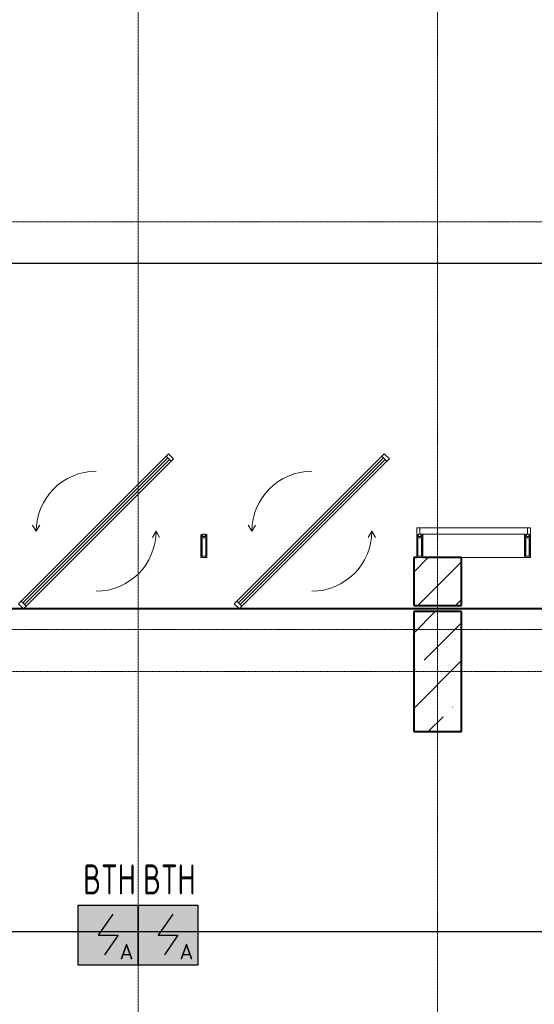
# Model space of a CAD drawing. Header units: millimetres. Extents: x -135639 to 224623, y -383017 to -59102.
# Tile 437 of 494: x 91625 to 95920, y -136046 to -127836. Entities that reach past the tile are written whole.
import ezdxf
from ezdxf.enums import TextEntityAlignment as Align

# ---------------------------------------------------------------- set-up
doc = ezdxf.new("R2010")
doc.units = ezdxf.units.MM
for name, pattern in [('CONTINOUS', [0]), ('Линия сетки', [25, 20, -2.5, 0, -2.5]), ('Штрих_3_1_5_', [4.5, 3, -1.5]), ('Штриховая_ш3 п1_5', [4.5, 3, -1.5])]:
    doc.linetypes.add(name, pattern=pattern)
doc.layers.add('A-010-M_ROOM_SEPARATION', color=4, linetype='Штриховая_ш3 п1_5', lineweight=40, true_color=0x00ffff)
for name, color, linetype, lineweight in [('A-214-M_CURT_WALL', 7, 'Continuous', 18), ('A-215-M_CURT_PANEL', 7, 'Continuous', 18), ('A-314-M_WINDO_GLASS', 7, 'Continuous', 30), ('A-314-M_WINDOW', 7, 'Continuous', 18), ('A-314-M_WINDOW_FRM', 7, 'Continuous', 30), ('S-280-M_COLUMN', 7, 'Continuous', 18), ('Z-030-M_GRID', 7, 'Continuous', 9), ('Z-060-M_DETAIL', 7, 'Continuous', 18), ('ПС', 7, 'Continuous', 40), ('СС-011-ПОЖ-СИГНАЛИЗАЦИЯ', 1, 'Continuous', 30)]:
    doc.layers.add(name, color=color, linetype=linetype, lineweight=lineweight)
doc.styles.add('1111', font='isocpeur.ttf')

# ---------------------------------------------------------------- blocks, each defined once
blk = doc.blocks.new('135_SLK_GD_AR_rvt-1-B1_-7_650_')
at = {"layer": 'A-010-M_ROOM_SEPARATION', "color": 131, "linetype": 'Штрих_3_1_5_', "true_color": 0xaaffff}
for p, q in [((97050, 60075), (99793.4, 60075)), ((99797.4, 60075), (101593.4, 60075)), ((101597.4, 60075), (104293.4, 60075))]:
    blk.add_line(p, q, dxfattribs=at)
blk = doc.blocks.new('Бетон-Прямоугольная-Колонна - CLM_Подземные этажи_В40-400х1000-V169-B1_-7_650_')
at = {"layer": 'S-280-M_COLUMN', "lineweight": 9, "true_color": 0xaaaaaa}
h = blk.add_hatch(dxfattribs=at)
h.set_pattern_fill('FP_53', color=253, style=0, pattern_type=2)
h.set_pattern_definition([(45, (-103250, -59550), (-314.309, 314.309), []), (45, (-102935.7, -59550), (-314.309, 314.309), [555.625, -111.125, 3.353, -107.772])])
h.paths.add_polyline_path([(-200, -500), (200, -500), (200, 500), (-200, 500)])
at = {"layer": 'S-280-M_COLUMN', "color": 253, "lineweight": 40, "true_color": 0xaaaaaa}
for p, q in [((200, 500), (-200, 500)), ((-200, 500), (-200, -500)), ((200, -500), (200, 500)), ((-200, -500), (200, -500))]:
    blk.add_line(p, q, dxfattribs=at)
blk = doc.blocks.new('135_SLK_GD_KR_rvt-1-B1_-7_650_')
at = {"layer": 'S-280-M_COLUMN', "color": 253, "lineweight": 18, "true_color": 0xaaaaaa}
blk.add_blockref('Бетон-Прямоугольная-Колонна - CLM_Подземные этажи_В40-400х1000-V169-B1_-7_650_', (103250, 59550), dxfattribs=at)
blk = doc.blocks.new('Бетон-Прямоугольная-Колонна - CLM_Подземные этажи_В60-400х400-1761932-B1_-7_650_')
at = {"layer": 'S-280-M_COLUMN', "lineweight": 9, "true_color": 0xaaaaaa}
h = blk.add_hatch(dxfattribs=at)
h.set_pattern_fill('FP_189', color=253, style=0, pattern_type=2)
h.set_pattern_definition([(45, (-103250, -60300), (-314.309, 314.309), []), (45, (-102935.7, -60300), (-314.309, 314.309), [555.625, -111.125, 3.353, -107.772])])
h.paths.add_polyline_path([(200, -200), (200, 200), (-200, 200), (-200, -200), (94.6, -200)])
at = {"layer": 'S-280-M_COLUMN', "color": 253, "lineweight": 40, "true_color": 0xaaaaaa}
for p, q in [((-175, 200), (-200, 200)), ((-200, 200), (-200, -200)), ((200, 200), (-125, 200)), ((200, -200), (200, 200)), ((-200, -200), (200, -200))]:
    blk.add_line(p, q, dxfattribs=at)
blk = doc.blocks.new('135_SLK_K1-2-3_KR_rvt-1-B1_-7_650_')
at = {"layer": 'S-280-M_COLUMN', "color": 253, "lineweight": 18, "true_color": 0xaaaaaa}
blk.add_blockref('Бетон-Прямоугольная-Колонна - CLM_Подземные этажи_В60-400х400-1761932-B1_-7_650_', (103250, 60300), dxfattribs=at)
blk = doc.blocks.new('Rectangular Mullion - 50Wx250H-3927046-B1_-7_650_')
at = {"layer": 'Z-060-M_DETAIL', "color": 253, "lineweight": 5, "true_color": 0xaaaaaa}
for p, q in [((0, 250), (-25, 250)), ((-25, 250), (-25, 237.3)), ((-25, 65.2), (-25, 250)), ((-25, 250), (0, 250)), ((25, 250), (0, 250)), ((25, 250), (0, 250)), ((25, 237.3), (25, 250)), ((25, 65.2), (25, 250)), ((-23, 237.3), (0, 237.3)), ((-23, 237.3), (0, 237.3)), ((-23, 237.3), (-23, 73.6)), ((0, 237.3), (-14.9, 237.3)), ((-14.9, 237.3), (-14.9, 84)), ((-14.9, 84), (-14.9, 237.3)), ((14.9, 237.3), (0, 237.3)), ((0, 237.3), (23, 237.3)), ((23, 237.3), (0, 237.3)), ((14.9, 84), (14.9, 237.3)), ((14.9, 84), (14.9, 237.3)), ((23, 237.3), (23, 73.6)), ((0, 84), (-23, 84)), ((-23, 84), (-23, 73.6)), ((0, 84), (-23, 84)), ((-14.9, 84), (0, 84)), ((0, 84), (14.9, 84)), ((23, 84), (0, 84)), ((0, 84), (0, 73.6)), ((0, 84), (23, 84)), ((0, 73.6), (0, 84)), ((23, 73.6), (23, 84)), ((-25, 73.6), (-25, 65.2)), ((-25, 65.2), (-25, 60.2)), ((-10, 65.2), (-25, 65.2)), ((-25, 65.2), (-25, 60.2)), ((-25, 65.2), (-10, 65.2)), ((-10, 65.2), (-25, 65.2)), ((-23, 73.6), (0, 73.6)), ((0, 73.6), (-23, 73.6)), ((-0.5, 73.6), (-23, 73.6)), ((-10, 55), (-14, 55)), ((-14, 55), (-10, 55)), ((-10, 55), (-10, 65.2)), ((-10, 65.2), (-10, 55)), ((-10, 55), (-10, 65.2)), ((-10, 55), (0, 55)), ((0, 55), (-10, 55)), ((0, 73.6), (23, 73.6)), ((23, 73.6), (0, 73.6)), ((0, 55), (10, 55)), ((0, 55), (10, 55)), ((0.5, 73.6), (23, 73.6)), ((10, 65.2), (10, 55)), ((25, 65.2), (10, 65.2)), ((10, 55), (10, 65.2)), ((10, 65.2), (25, 65.2)), ((10, 65.2), (25, 65.2)), ((10, 55), (10, 65.2)), ((10, 55), (14, 55)), ((10, 55), (14, 55)), ((25, 65.2), (25, 73.6)), ((25, 65.2), (25, 60.2)), ((25, 60.2), (25, 65.2))]:
    blk.add_line(p, q, dxfattribs=at)
for centre, start, end in [((-14, 69.1), 218.97226, 270), ((-14, 69.1), 218.97226, 270), ((-14, 69.1), 218.97226, 270), ((14, 69.1), 270, 321.02774), ((14, 69.1), 270, 321.02774), ((14, 69.1), 270, 321.02774)]:
    blk.add_arc(centre, 14.1, start, end, dxfattribs=at)
blk = doc.blocks.new('Rectangular Mullion - R_InvisibleFrame_50Wx250H-6389630-B1_-7_650_')
at = {"layer": 'A-214-M_CURT_WALL', "color": 253, "lineweight": 5, "true_color": 0xaaaaaa}
for p, q in [((-25, 73.6), (-25, 237.3)), ((25, 237.3), (25, 73.6))]:
    blk.add_line(p, q, dxfattribs=at)
blk = doc.blocks.new('System Panel - A_PAN_Glass-6437751-B1_-7_650_')
at = {"layer": 'A-215-M_CURT_PANEL', "color": 253, "lineweight": 5, "true_color": 0xaaaaaa}
for p, q in [((450, 0), (-450, 0)), ((-450, 0), (-450, -55)), ((-436, -55), (436, -55)), ((450, -55), (450, 0))]:
    blk.add_line(p, q, dxfattribs=at)
blk = doc.blocks.new('A_PAN_ALU_Rotation - A_PAN_ALU_Rotation-6390228-B1_-7_650_')
at = {"layer": 'A-314-M_WINDO_GLASS', "color": 253, "lineweight": 5, "true_color": 0xaaaaaa}
for p, q in [((-611.6, -627.5), (597.5, 581.6)), ((611.6, 567.5), (-597.5, -641.6))]:
    blk.add_line(p, q, dxfattribs=at)
at = {"layer": 'A-314-M_WINDOW', "color": 253, "lineweight": 5, "true_color": 0xaaaaaa}
for p, q in [((583.4, 595.8), (-625.8, -613.4)), ((597.5, 581.6), (-611.6, -627.5)), ((-597.5, -641.6), (611.6, 567.5)), ((625.8, 553.4), (-583.4, -655.8))]:
    blk.add_line(p, q, dxfattribs=at)
at = {"layer": 'A-314-M_WINDOW_FRM', "color": 253, "lineweight": 5, "true_color": 0xaaaaaa}
for p, q in [((604.6, 617), (583.4, 595.8)), ((583.4, 595.8), (625.8, 553.4)), ((647, 574.6), (604.6, 617)), ((625.8, 553.4), (647, 574.6)), ((-500, -30), (-530, 22)), ((-500, -30), (-470, 22)), ((500, -30), (470, -82)), ((500, -30), (530, -82)), ((-625.8, -613.4), (-647, -634.6)), ((-647, -634.6), (-604.6, -677)), ((-583.4, -655.8), (-625.8, -613.4)), ((-604.6, -677), (-583.4, -655.8))]:
    blk.add_line(p, q, dxfattribs=at)
for start, end in [(90, 180), (270, 360)]:
    blk.add_arc((0, -30), 500, start, end, dxfattribs=at)
blk = doc.blocks.new('Rectangular Mullion - R_InvisibleFrame_50Wx250H-6389631-B1_-7_650_')
at = {"layer": 'A-214-M_CURT_WALL', "color": 253, "lineweight": 5, "true_color": 0xaaaaaa}
for p, q in [((-25, 73.6), (-25, 237.3)), ((25, 237.3), (25, 73.6))]:
    blk.add_line(p, q, dxfattribs=at)
blk = doc.blocks.new('A_PAN_ALU_Rotation - A_PAN_ALU_Rotation-6390234-B1_-7_650_')
at = {"layer": 'A-314-M_WINDO_GLASS', "color": 253, "lineweight": 5, "true_color": 0xaaaaaa}
for p, q in [((-611.6, -627.5), (597.5, 581.6)), ((611.6, 567.5), (-597.5, -641.6))]:
    blk.add_line(p, q, dxfattribs=at)
at = {"layer": 'A-314-M_WINDOW', "color": 253, "lineweight": 5, "true_color": 0xaaaaaa}
for p, q in [((583.4, 595.8), (-625.8, -613.4)), ((597.5, 581.6), (-611.6, -627.5)), ((-597.5, -641.6), (611.6, 567.5)), ((625.8, 553.4), (-583.4, -655.8))]:
    blk.add_line(p, q, dxfattribs=at)
at = {"layer": 'A-314-M_WINDOW_FRM', "color": 253, "lineweight": 5, "true_color": 0xaaaaaa}
for p, q in [((604.6, 617), (583.4, 595.8)), ((583.4, 595.8), (625.8, 553.4)), ((647, 574.6), (604.6, 617)), ((625.8, 553.4), (647, 574.6)), ((-500, -30), (-530, 22)), ((-500, -30), (-470, 22)), ((500, -30), (470, -82)), ((500, -30), (530, -82)), ((-625.8, -613.4), (-647, -634.6)), ((-647, -634.6), (-604.6, -677)), ((-583.4, -655.8), (-625.8, -613.4)), ((-604.6, -677), (-583.4, -655.8))]:
    blk.add_line(p, q, dxfattribs=at)
for start, end in [(90, 180), (270, 360)]:
    blk.add_arc((0, -30), 500, start, end, dxfattribs=at)
blk = doc.blocks.new('Rectangular Mullion - R_StandardFrame_50Wx250H-5491494-B1_-7_650_')
at = {"layer": 'A-214-M_CURT_WALL', "color": 253, "lineweight": 5, "true_color": 0xaaaaaa}
for p, q in [((103075, 60695), (103075, 60750)), ((103100, 60750), (103075, 60750)), ((104025, 60750), (104000, 60750)), ((104025, 60750), (104025, 60695)), ((103975, 60500), (103450, 60500))]:
    blk.add_line(p, q, dxfattribs=at)
blk = doc.blocks.new('135_SLK_K3_AR_FCD_rvt-1-B1_-7_650_')
at = {"layer": 'A-214-M_CURT_WALL', "color": 253, "lineweight": 5, "true_color": 0xaaaaaa, "extrusion": (0, 0, -1), "rotation": 180}
for name, p in [('Rectangular Mullion - 50Wx250H-3927046-B1_-7_650_', (-101300, 60750)), ('Rectangular Mullion - R_InvisibleFrame_50Wx250H-6389631-B1_-7_650_', (-101300, 60750)), ('Rectangular Mullion - 50Wx250H-3927046-B1_-7_650_', (-103100, 60750)), ('Rectangular Mullion - R_InvisibleFrame_50Wx250H-6389630-B1_-7_650_', (-103100, 60750)), ('Rectangular Mullion - 50Wx250H-3927046-B1_-7_650_', (-104000, 60750)), ('Rectangular Mullion - R_InvisibleFrame_50Wx250H-6389630-B1_-7_650_', (-104000, 60750))]:
    blk.add_blockref(name, p, dxfattribs=at)
at = {"layer": 'A-214-M_CURT_WALL', "color": 253, "lineweight": 5, "true_color": 0xaaaaaa}
blk.add_blockref('Rectangular Mullion - R_StandardFrame_50Wx250H-5491494-B1_-7_650_', (0, 0), dxfattribs=at)
at = {"layer": 'A-215-M_CURT_PANEL', "color": 253, "lineweight": 5, "true_color": 0xaaaaaa}
for name, p in [('A_PAN_ALU_Rotation - A_PAN_ALU_Rotation-6390234-B1_-7_650_', (100400, 60750)), ('A_PAN_ALU_Rotation - A_PAN_ALU_Rotation-6390228-B1_-7_650_', (102200, 60750)), ('System Panel - A_PAN_Glass-6437751-B1_-7_650_', (103550, 60750))]:
    blk.add_blockref(name, p, dxfattribs=at)
blk = doc.blocks.new('-1 эт')
at = {"layer": 'Z-030-M_GRID', "color": 253, "linetype": 'Линия сетки', "true_color": 0xaaaaaa}
for p, q in [((100750, -19695), (100750, 133719.9)), ((103250, -19701.1), (103250, 133719.9)), ((155947.8, 63300), (-3682, 63300)), ((154678, 59900), (-3681.8, 59900)), ((155950.9, 59550), (-3681.7, 59550))]:
    blk.add_line(p, q, dxfattribs=at)
at = {"lineweight": 5}
for name in ['135_SLK_GD_KR_rvt-1-B1_-7_650_', '135_SLK_GD_AR_rvt-1-B1_-7_650_', '135_SLK_K1-2-3_KR_rvt-1-B1_-7_650_', '135_SLK_K3_AR_FCD_rvt-1-B1_-7_650_']:
    blk.add_blockref(name, (0, 0), dxfattribs=at)
blk = doc.blocks.new('*U4706')
at = {"lineweight": 35, "true_color": 0xffffff}
h = blk.add_hatch(color=7, dxfattribs=at)
h.dxf.hatch_style = 1
h.paths.add_polyline_path([(0, 499.6), (0, 0), (499.6, 0), (499.6, 499.6)])
at = {"color": 1, "linetype": 'ByBlock', "lineweight": -2}
for p, q in [((289.5, 426.3), (166.9, 249.8)), ((166.9, 249.8), (332.7, 249.8)), ((332.7, 249.8), (219.3, 86.3))]:
    blk.add_line(p, q, dxfattribs=at)
at = {"color": 1, "linetype": 'ByBlock', "lineweight": -2, "ltscale": 0.1}
blk.add_lwpolyline([(0, 499.6), (499.6, 499.6), (499.6, 0), (0, 0)], close=True, dxfattribs=at)
at = {"color": 1, "linetype": 'ByBlock', "lineweight": -2, "ltscale": 1000, "style": '1111'}
blk.add_text('A', height=128.1, dxfattribs=at).set_placement((403.4, 49.2), align=Align.CENTER)
at = {"color": 0, "linetype": 'ByBlock', "lineweight": -2, "style": '1111'}
blk.add_attdef('INDEX', (-63.3, -234.7), '', height=125, dxfattribs=at)
at = {"color": 0, "linetype": 'ByBlock', "lineweight": -2, "style": '1111', "flags": 1}
for tag, p in [('NAME_DEVICE', (-64.1, -421.2)), ('NUM_POM', (-81.6, -847))]:
    blk.add_attdef(tag, p, '', height=125, dxfattribs=at)
at = {"color": 0, "linetype": 'ByBlock', "lineweight": -2, "style": '1111', "width": 0.7}
blk.add_attdef('NUM_DEVICE', (-64.1, -629.5), '', height=125, dxfattribs=at)

msp = doc.modelspace()

# ---------------------------------------------------------------- linework, layer by layer
at = {"layer": 'СС-011-ПОЖ-СИГНАЛИЗАЦИЯ', "lineweight": 30}
for points in [[(90808.9, -129865.4), (96122.6, -129865.4), (96122.6, -128854.9), (102590.4, -128854.9), (102590.4, -135441.1)], [(83877.2, -142603.8), (108340, -142603.8), (108340, -135441.1), (83576.7, -135441.1)]]:
    msp.add_lwpolyline(points, dxfattribs=at)

# ---------------------------------------------------------------- block references
msp.add_blockref('-1 эт', (-8136.8, -192821.5))
at = {"layer": 'ПС', "color": 7, "linetype": 'CONTINOUS', "lineweight": 30, "ltscale": 100}
ref = msp.add_blockref('*U4706', (92113.2, -135719.8), dxfattribs=dict(at, xscale=1.000736, yscale=1.000736, zscale=1.000736))
ref.add_attrib('NUM_DEVICE', 'BTH', dxfattribs={"layer": '0', "color": 0, "linetype": 'ByBlock', "lineweight": -2, "ltscale": 100, "height": 250.18, "style": '1111', "width": 0.7}).set_placement((92375, -135129.3), align=Align.CENTER)
ref = msp.add_blockref('*U4706', (92613.2, -135719.8), dxfattribs=dict(at, xscale=1.000736, yscale=1.000736, zscale=1.000736))
ref.add_attrib('NUM_DEVICE', 'BTH', dxfattribs={"layer": '0', "color": 0, "linetype": 'ByBlock', "lineweight": -2, "ltscale": 100, "height": 250.18, "style": '1111', "width": 0.7}).set_placement((92875, -135129.3), align=Align.CENTER)

doc.saveas('drawing.dxf')
